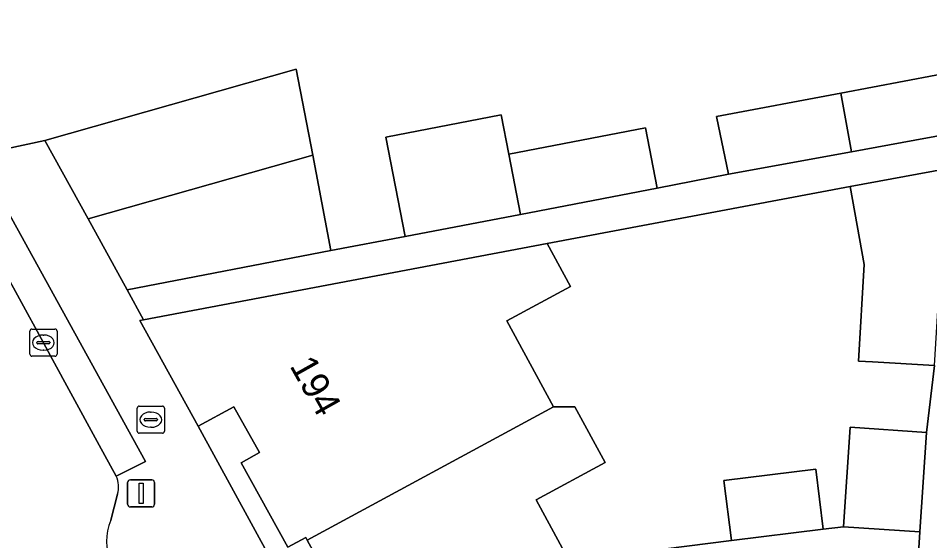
# Model space of a CAD drawing. Extents: x 159053 to 160042, y 380449 to 381423.
# Drawn here: x 159244.39 to 159277.98, y 381214.25 to 381233.5 of the extents above; entities that cross this region are included whole.
import ezdxf

# ---------------------------------------------------------------- set-up
doc = ezdxf.new("R2010")
doc.units = 0
for name, color, linetype in [('IMGEO_Brandkraan', 7, 'Continuous'), ('IMGEO_Erf', 7, 'Continuous'), ('IMGEO_Kolk', 7, 'Continuous'), ('IMGEO_Lichtmast', 7, 'Continuous'), ('IMGEO_Muur', 7, 'Continuous'), ('IMGEO_Pand', 7, 'Continuous'), ('IMGEO_Pand_nummerreeks', 7, 'Continuous'), ('IMGEO_Rijbaan_lokaal_gesloten', 7, 'Continuous'), ('IMGEO_Voetpad_open', 7, 'Continuous')]:
    doc.layers.add(name, color=color, linetype=linetype)

msp = doc.modelspace()

# ---------------------------------------------------------------- linework, layer by layer
at = {"layer": 'IMGEO_Brandkraan'}
for p, q in [((159248.852, 381219.208), (159249.704, 381219.208)), ((159248.777, 381218.282), (159248.777, 381219.134)), ((159249.265, 381218.988), (159249.29, 381218.988)), ((159249.778, 381219.134), (159249.778, 381218.282)), ((159249.036, 381218.702), (159249.036, 381218.714)), ((159249.474, 381218.665), (159249.076, 381218.665)), ((159249.079, 381218.751), (159249.477, 381218.751)), ((159249.52, 381218.714), (159249.52, 381218.702)), ((159249.704, 381218.208), (159248.852, 381218.208)), ((159249.288, 381218.428), (159249.263, 381218.428))]:
    msp.add_line(p, q, dxfattribs=at)
for points in [[(159248.852, 381219.208), (159249.704, 381219.208)], [(159248.777, 381218.282), (159248.777, 381219.134)], [(159249.778, 381219.134), (159249.778, 381218.282)], [(159249.704, 381218.208), (159248.852, 381218.208)]]:
    msp.add_lwpolyline(points, dxfattribs=at)
for centre, radius, start, end in [((159248.854, 381219.132), 0.0765, 91.552, 178.448), ((159248.854, 381219.132), 0.0765, 91.552, 178.448), ((159249.702, 381219.132), 0.0765, 1.552, 88.448), ((159249.702, 381219.132), 0.0765, 1.552, 88.448), ((159249.076, 381218.711), 0.0403, 85.8775, 175.7526), ((159249.073, 381218.701), 0.0366, 178.938, 274.7102), ((159249.477, 381218.708), 0.043, 264.8664, 352.4533), ((159249.481, 381218.713), 0.0386, 1.7309, 96.639), ((159248.854, 381218.284), 0.0765, 181.552, 268.448), ((159248.854, 381218.284), 0.0765, 181.552, 268.448), ((159249.702, 381218.284), 0.0765, 271.552, 358.448), ((159249.702, 381218.284), 0.0765, 271.552, 358.448)]:
    msp.add_arc(centre, radius, start, end, dxfattribs=at)
for centre, major_axis, ratio, start_param, end_param in [((159249.264, 381218.708), (-0.387, 0.002), 0.722429, 4.712389, 7.853982), ((159249.289, 381218.708), (-0.39, 0.002), 0.717154, 1.570796, 4.712389)]:
    msp.add_ellipse(centre, major_axis=major_axis, ratio=ratio, start_param=start_param, end_param=end_param, dxfattribs=at)
at = {"layer": 'IMGEO_Erf'}
for points in [[(159243.948, 381228.686), (159245.372, 381228.997), (159254.638, 381231.622), (159255.241, 381228.458), (159255.91, 381224.943), (159258.651, 381225.462), (159257.941, 381229.115), (159262.185, 381229.94), (159262.468, 381228.486), (159267.497, 381229.462), (159267.929, 381227.242), (159270.56, 381227.754), (159270.118, 381229.879), (159274.697, 381230.744), (159279.361, 381231.625)], [(159277.18, 381207.569), (159273.595, 381207.806), (159273.301, 381206.946), (159271.405, 381207.593), (159268.464, 381205.98), (159267.694, 381207.382), (159260.873, 381203.64), (159260.536, 381204.254), (159259.914, 381203.912), (159258.375, 381206.718), (159258.997, 381207.059), (159257.915, 381209.032), (159255.043, 381214.266), (159254.987, 381214.368), (159254.331, 381214.006), (159252.61, 381217.116), (159253.279, 381217.494), (159252.331, 381219.186), (159251.017, 381218.464), (159258.985, 381203.899)]]:
    msp.add_lwpolyline(points, dxfattribs=at)
msp.add_lwpolyline([(159278.152, 381220.7), (159275.862, 381220.834), (159275.353, 381220.864), (159275.561, 381224.426), (159275.037, 381227.303), (159263.884, 381225.197), (159264.74, 381223.618), (159262.398, 381222.348), (159264.113, 381219.183), (159264.9, 381219.183), (159266.012, 381217.131), (159263.469, 381215.753), (159264.675, 381213.528), (159265.023, 381212.885), (159266.628, 381213.755), (159267.381, 381213.843), (159270.667, 381214.25), (159270.392, 381216.468), (159273.774, 381216.887), (159274.049, 381214.669), (159274.797, 381214.762), (159275.044, 381218.428), (159277.858, 381218.238)], close=True, dxfattribs=at)
at = {"layer": 'IMGEO_Kolk'}
for p, q in [((159244.82, 381221.121), (159244.82, 381221.973)), ((159244.895, 381222.047), (159245.747, 381222.047)), ((159245.308, 381221.827), (159245.333, 381221.827)), ((159245.821, 381221.973), (159245.821, 381221.121)), ((159245.079, 381221.541), (159245.079, 381221.553)), ((159245.517, 381221.504), (159245.119, 381221.504)), ((159245.122, 381221.59), (159245.52, 381221.59)), ((159245.563, 381221.553), (159245.563, 381221.541)), ((159245.331, 381221.267), (159245.306, 381221.267)), ((159245.747, 381221.047), (159244.895, 381221.047))]:
    msp.add_line(p, q, dxfattribs=at)
for points in [[(159244.82, 381221.121), (159244.82, 381221.973)], [(159244.895, 381222.047), (159245.747, 381222.047)], [(159245.821, 381221.973), (159245.821, 381221.121)], [(159245.747, 381221.047), (159244.895, 381221.047)]]:
    msp.add_lwpolyline(points, dxfattribs=at)
for centre, radius, start, end in [((159244.897, 381221.971), 0.0765, 91.552, 178.448), ((159244.897, 381221.971), 0.0765, 91.552, 178.448), ((159245.745, 381221.971), 0.0765, 1.552, 88.448), ((159245.745, 381221.971), 0.0765, 1.552, 88.448), ((159245.119, 381221.55), 0.0403, 85.8775, 175.7526), ((159245.116, 381221.54), 0.0366, 178.938, 274.7102), ((159245.52, 381221.547), 0.043, 264.8664, 352.4533), ((159245.524, 381221.552), 0.0386, 1.7309, 96.639), ((159244.897, 381221.123), 0.0765, 181.552, 268.448), ((159244.897, 381221.123), 0.0765, 181.552, 268.448), ((159245.745, 381221.123), 0.0765, 271.552, 358.448), ((159245.745, 381221.123), 0.0765, 271.552, 358.448)]:
    msp.add_arc(centre, radius, start, end, dxfattribs=at)
for centre, major_axis, ratio, start_param, end_param in [((159245.307, 381221.547), (-0.387, 0.002), 0.722429, 4.712389, 7.853982), ((159245.332, 381221.547), (-0.39, 0.002), 0.717154, 1.570796, 4.712389)]:
    msp.add_ellipse(centre, major_axis=major_axis, ratio=ratio, start_param=start_param, end_param=end_param, dxfattribs=at)
at = {"layer": 'IMGEO_Lichtmast'}
for p, q in [((159248.524, 381216.493), (159249.314, 381216.493)), ((159249.314, 381216.493), (159248.524, 381216.493)), ((159248.424, 381215.593), (159248.424, 381216.393)), ((159248.424, 381216.393), (159248.424, 381215.593)), ((159249.414, 381216.393), (159249.414, 381215.593)), ((159249.414, 381215.593), (159249.414, 381216.393)), ((159249.314, 381215.493), (159248.524, 381215.493)), ((159248.524, 381215.493), (159249.314, 381215.493))]:
    msp.add_line(p, q, dxfattribs=at)
msp.add_lwpolyline([(159248.844, 381216.368), (159248.994, 381216.368), (159248.994, 381215.618), (159248.844, 381215.618), (159248.844, 381216.368)], dxfattribs=at)
for centre, start, end in [((159248.524, 381216.393), 90, 180), ((159248.524, 381216.393), 90, 180), ((159249.314, 381216.393), 0, 90), ((159249.314, 381216.393), 360, 90), ((159248.524, 381215.593), 180, 270), ((159248.524, 381215.593), 180, 270), ((159249.314, 381215.593), 270, 0), ((159249.314, 381215.593), 270, 0)]:
    msp.add_arc(centre, 0.1, start, end, dxfattribs=at)
at = {"layer": 'IMGEO_Muur'}
msp.add_lwpolyline([(159237.275, 381243.932), (159239.731, 381236.517), (159243.948, 381228.686), (159245.372, 381228.997)], dxfattribs=at)
at = {"layer": 'IMGEO_Pand'}
for points in [[(159255.241, 381228.458), (159254.638, 381231.622), (159245.372, 381228.997), (159246.963, 381226.113)], [(159279.361, 381231.625), (159274.697, 381230.744), (159275.093, 381228.581), (159277.428, 381229.006), (159279.775, 381229.434), (159279.756, 381229.533)], [(159274.697, 381230.744), (159270.118, 381229.879), (159270.56, 381227.754), (159275.093, 381228.581)], [(159262.468, 381228.486), (159262.185, 381229.94), (159257.941, 381229.115), (159258.651, 381225.462), (159262.901, 381226.266)], [(159262.468, 381228.486), (159262.901, 381226.266), (159267.929, 381227.242), (159267.497, 381229.462)], [(159255.241, 381228.458), (159246.963, 381226.113), (159248.408, 381223.494), (159255.91, 381224.943)], [(159275.037, 381227.303), (159275.561, 381224.426), (159275.353, 381220.864), (159275.862, 381220.834), (159278.152, 381220.7), (159278.365, 381224.355), (159278.574, 381227.947)], [(159255.043, 381214.266), (159264.113, 381219.183), (159262.398, 381222.348), (159264.74, 381223.618), (159263.884, 381225.197), (159249.008, 381222.383), (159248.878, 381222.358), (159251.017, 381218.464), (159252.331, 381219.186), (159253.279, 381217.494), (159252.61, 381217.116), (159254.331, 381214.006), (159254.987, 381214.368)], [(159263.469, 381215.753), (159266.012, 381217.131), (159264.9, 381219.183), (159264.113, 381219.183), (159255.043, 381214.266), (159257.915, 381209.032), (159265.023, 381212.885), (159264.675, 381213.528)], [(159274.797, 381214.762), (159277.611, 381214.576), (159277.858, 381218.238), (159275.044, 381218.428)], [(159270.667, 381214.25), (159274.049, 381214.669), (159273.774, 381216.887), (159270.392, 381216.468)], [(159277.611, 381214.576), (159274.797, 381214.762), (159274.049, 381214.669), (159270.667, 381214.25), (159267.381, 381213.843), (159266.628, 381213.755), (159265.023, 381212.885), (159257.915, 381209.032), (159258.997, 381207.059), (159258.375, 381206.718), (159259.914, 381203.912), (159260.536, 381204.254), (159260.873, 381203.64), (159267.694, 381207.382), (159268.464, 381205.98), (159271.405, 381207.593), (159273.301, 381206.946), (159273.595, 381207.806), (159277.18, 381207.569)]]:
    msp.add_lwpolyline(points, close=True, dxfattribs=at)
at = {"layer": 'IMGEO_Rijbaan_lokaal_gesloten'}
for points in [[(159248, 381216.631), (159247.378, 381217.772), (159247.23, 381218.043), (159245.581, 381221.065), (159245.235, 381221.698), (159243.787, 381224.352), (159239.829, 381222.114), (159236.718, 381220.356), (159236.754, 381220.298), (159236.79, 381220.24)], [(159247.803, 381215), (159248.054, 381215.964)]]:
    msp.add_lwpolyline(points, dxfattribs=at)
for centre, radius, start, end in [((159247.145, 381216.226), 0.946, 343.9096, 25.3475), ((159249.458, 381214.259), 1.814, 155.8794, 206.4151)]:
    msp.add_arc(centre, radius, start, end, dxfattribs=at)
at = {"layer": 'IMGEO_Voetpad_open'}
for points in [[(159258.985, 381203.899), (159251.017, 381218.464), (159248.878, 381222.358), (159249.008, 381222.383), (159248.408, 381223.494), (159246.963, 381226.113), (159245.372, 381228.997), (159243.948, 381228.686), (159239.731, 381236.517), (159237.275, 381243.932), (159236.581, 381246.116)], [(159235.5, 381242.849), (159235.793, 381242.082), (159236.582, 381239.242), (159237.21, 381237.061), (159238.2, 381234.713), (159240.3, 381230.796), (159241.254, 381231.353), (159249.08, 381217.163), (159248, 381216.631)], [(159279.775, 381229.434), (159277.428, 381229.006), (159275.093, 381228.581), (159270.56, 381227.754), (159267.929, 381227.242), (159262.901, 381226.266), (159258.651, 381225.462), (159255.91, 381224.943), (159248.408, 381223.494), (159249.008, 381222.383), (159263.884, 381225.197), (159275.037, 381227.303), (159278.574, 381227.947)], [(159278.152, 381220.7), (159277.858, 381218.238), (159277.611, 381214.576), (159277.18, 381207.569), (159276.687, 381200.306), (159278.092, 381200.211)], [(159248.054, 381215.964), (159247.803, 381215)]]:
    msp.add_lwpolyline(points, dxfattribs=at)
msp.add_lwpolyline([(159240.3, 381230.796), (159241.894, 381227.823), (159243.787, 381224.352), (159245.235, 381221.698), (159245.581, 381221.065), (159247.23, 381218.043), (159247.378, 381217.772), (159248, 381216.631), (159249.08, 381217.163), (159241.254, 381231.353)], close=True, dxfattribs=at)
for centre, radius, start, end in [((159247.145, 381216.226), 0.946, 343.9096, 25.3475), ((159249.458, 381214.259), 1.814, 155.8794, 206.4151)]:
    msp.add_arc(centre, radius, start, end, dxfattribs=at)

# ---------------------------------------------------------------- texts
at = {"layer": 'IMGEO_Pand_nummerreeks'}
msp.add_text('194', height=1, rotation=299.2612, dxfattribs=at).set_placement((159254.374, 381220.694))

doc.saveas('drawing.dxf')
